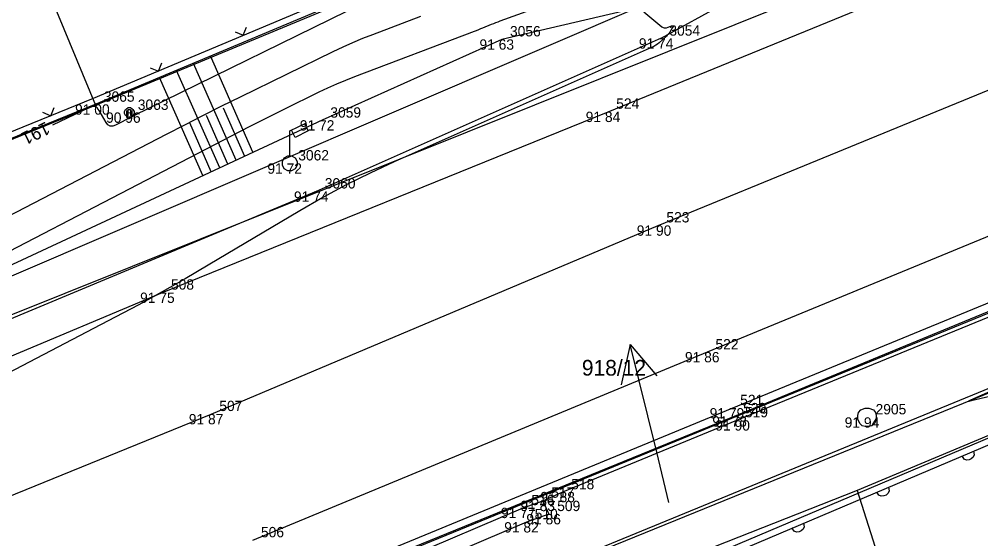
# Model space of a CAD drawing. Extents: x -711081 to -709338, y -1025122 to -1024092.
# Drawn here: x -710123.92 to -710097.86, y -1024668.61 to -1024654.53 of the extents above; entities that cross this region are included whole.
import ezdxf

# ---------------------------------------------------------------- set-up
doc = ezdxf.new("R2010")
doc.units = 0
for name, color, linetype in [('Ex_Contour Labels', 7, 'Continuous'), ('Ex_Major Contours', 7, 'Continuous'), ('Ex_Minor Contours', 7, 'Continuous'), ('Z_body', 7, 'Continuous'), ('Z_body_cisla', 7, 'Continuous'), ('Z_body_vysky_redukovane', 7, 'Continuous'), ('Z_chodnik', 7, 'Continuous'), ('Z_hrany_paty', 7, 'Continuous'), ('Z_katastr_cisla_pozemkova', 7, 'Continuous'), ('Z_katastr_hranice', 7, 'Continuous'), ('Z_katastr_parcelni_cislo_odkaz', 7, 'Continuous'), ('Z_katastr_vnitrni_kresba', 7, 'Continuous'), ('Z_komunikace', 7, 'Continuous'), ('Z_komunikace_osa', 7, 'Continuous'), ('Z_obruba', 7, 'Continuous'), ('Z_ploty', 7, 'Continuous'), ('Z_ploty_znacky', 7, 'Continuous'), ('Z_rozhranni', 7, 'Continuous'), ('Z_site_kanalizace_znaky', 7, 'Continuous'), ('Z_site_vo_znaky', 7, 'Continuous'), ('Z_sloupy', 7, 'Continuous'), ('Z_technicke_srafy', 7, 'Continuous'), ('Z_vdz12_plna', 7, 'Continuous'), ('Z_vdz25_plna', 7, 'Continuous')]:
    doc.layers.add(name, color=color, linetype=linetype)

# ---------------------------------------------------------------- blocks, each defined once
blk = doc.blocks.new('POINT_DISPLAY')
blk.add_line((0, 0), (0, 0))
blk = doc.blocks.new('Z212')
for p, q in [((-0.17, 0.17), (0, 0)), ((0, 0), (0.17, 0.17))]:
    blk.add_line(p, q)
blk = doc.blocks.new('Z216')
for p, q in [((-0.17, 0), (-0.15, 0.1)), ((-0.15, 0.1), (-0.1, 0.15)), ((-0.1, 0.15), (-0.03, 0.17)), ((-0.03, 0.17), (0.03, 0.17)), ((0.03, 0.17), (0.1, 0.15)), ((0.1, 0.15), (0.15, 0.1)), ((0.15, 0.1), (0.17, 0))]:
    blk.add_line(p, q)
blk = doc.blocks.new('Z13')
for p, q in [((0, 0.88), (0.45, 1.1)), ((0.4, 1.07), (0.5, 0.88)), ((0, 0.2), (0, 0.88)), ((0.15, 0.7), (0.05, 0.9)), ((0.5, 0.88), (0.15, 0.7)), ((-0.2, 0.05), (-0.15, 0.15)), ((-0.2, -0.05), (-0.2, 0.05)), ((-0.15, 0.15), (-0.05, 0.2)), ((-0.05, 0.2), (0.05, 0.2)), ((0.05, 0.2), (0.15, 0.15)), ((0.15, 0.15), (0.2, 0.05)), ((0.2, 0.05), (0.2, -0.05)), ((-0.15, -0.15), (-0.2, -0.05)), ((-0.05, -0.2), (-0.15, -0.15)), ((0.05, -0.2), (-0.05, -0.2)), ((0.15, -0.15), (0.05, -0.2)), ((0.2, -0.05), (0.15, -0.15))]:
    blk.add_line(p, q)
blk = doc.blocks.new('Z620')
for p, q in [((-0.25, 0.05), (-0.23, 0.13)), ((-0.25, -0.05), (-0.25, 0.05)), ((-0.23, 0.13), (-0.17, 0.2)), ((-0.17, 0.2), (-0.05, 0.25)), ((-0.05, 0.25), (0.05, 0.25)), ((0.05, 0.25), (0.17, 0.2)), ((0.17, 0.2), (0.23, 0.13)), ((0.23, 0.13), (0.25, 0.05)), ((0.25, 0.05), (0.25, -0.05)), ((-0.2, -0.17), (-0.25, -0.05)), ((-0.13, -0.23), (-0.2, -0.17)), ((-0.05, -0.25), (-0.13, -0.23)), ((0.05, -0.25), (-0.05, -0.25)), ((0.13, -0.23), (0.05, -0.25)), ((0.2, -0.17), (0.13, -0.23)), ((0.25, -0.05), (0.2, -0.17))]:
    blk.add_line(p, q)
blk = doc.blocks.new('Z601')
for p, q in [((-0.13, 0.03), (-0.1, 0.08)), ((-0.13, -0.03), (-0.13, 0.03)), ((-0.1, 0.08), (-0.08, 0.1)), ((-0.08, 0.1), (-0.03, 0.13)), ((-0.08, 0.05), (-0.08, -0.05)), ((-0.03, 0.13), (0.03, 0.13)), ((-0.03, -0.08), (-0.03, 0.08)), ((-0.03, 0.08), (0.03, 0.08)), ((0.03, 0.13), (0.08, 0.1)), ((0.03, 0.08), (0.03, -0.08)), ((0.08, 0.1), (0.1, 0.08)), ((0.08, -0.05), (0.08, 0.05)), ((0.1, 0.08), (0.13, 0.03)), ((0.13, 0.03), (0.13, -0.03)), ((-0.1, -0.08), (-0.13, -0.03)), ((-0.08, -0.1), (-0.1, -0.08)), ((-0.08, -0.05), (-0.03, -0.08)), ((-0.03, -0.13), (-0.08, -0.1)), ((0.03, -0.13), (-0.03, -0.13)), ((0.03, -0.08), (0.08, -0.05)), ((0.08, -0.1), (0.03, -0.13)), ((0.1, -0.08), (0.08, -0.1)), ((0.13, -0.03), (0.1, -0.08))]:
    blk.add_line(p, q)

msp = doc.modelspace()

# ---------------------------------------------------------------- linework, layer by layer
at = {"layer": 'Ex_Major Contours'}
for points in [[(-710114.587, -1024654.101), (-710120.459, -1024656.971), (-710120.562, -1024657.021), (-710120.664, -1024657.072), (-710120.766, -1024657.124), (-710120.868, -1024657.176), (-710121.31, -1024657.405), (-710121.389, -1024657.433), (-710121.458, -1024657.429), (-710121.519, -1024657.395), (-710121.57, -1024657.329), (-710121.757, -1024657.003), (-710121.808, -1024656.937), (-710121.869, -1024656.901), (-710121.939, -1024656.896), (-710122.019, -1024656.922), (-710123.02, -1024657.406)], [(-710097.613, -1024664.753), (-710098.116, -1024664.874), (-710098.18, -1024664.887), (-710098.203, -1024664.887), (-710098.185, -1024664.872), (-710098.126, -1024664.844), (-710096.814, -1024664.267)]]:
    msp.add_lwpolyline(points, dxfattribs=at)
at = {"layer": 'Ex_Minor Contours'}
for points in [[(-710108.528, -1024653.733), (-710110.894, -1024654.588), (-710110.953, -1024654.61), (-710111.012, -1024654.632), (-710111.07, -1024654.655), (-710111.128, -1024654.679), (-710111.361, -1024654.775), (-710111.419, -1024654.799), (-710111.478, -1024654.823), (-710111.536, -1024654.846), (-710111.595, -1024654.868), (-710114.834, -1024656.096), (-710115.08, -1024656.192), (-710115.323, -1024656.294), (-710115.564, -1024656.401), (-710115.802, -1024656.514), (-710116.75, -1024656.978), (-710116.987, -1024657.094), (-710117.223, -1024657.212), (-710117.458, -1024657.331), (-710117.692, -1024657.452), (-710128.171, -1024662.882)], [(-710106.995, -1024654.338), (-710106.501, -1024654.742), (-710106.472, -1024654.76), (-710106.442, -1024654.77), (-710106.41, -1024654.771), (-710106.377, -1024654.764), (-710106.241, -1024654.717), (-710106.214, -1024654.71), (-710106.2, -1024654.715), (-710106.199, -1024654.729), (-710106.211, -1024654.755), (-710106.288, -1024654.881), (-710106.308, -1024654.911), (-710106.331, -1024654.94), (-710106.355, -1024654.967), (-710106.381, -1024654.993), (-710106.58, -1024655.173), (-710106.623, -1024655.209), (-710106.669, -1024655.241), (-710106.717, -1024655.27), (-710106.768, -1024655.295), (-710113.759, -1024658.398), (-710114.414, -1024658.701), (-710115.059, -1024659.022), (-710115.694, -1024659.363), (-710116.319, -1024659.723), (-710118.8, -1024661.201), (-710119.422, -1024661.566), (-710120.05, -1024661.922), (-710120.682, -1024662.27), (-710121.32, -1024662.608), (-710128.518, -1024666.366)], [(-710113.047, -1024654.461), (-710114.346, -1024654.953), (-710114.618, -1024655.06), (-710114.888, -1024655.173), (-710115.155, -1024655.293), (-710115.42, -1024655.418), (-710117.932, -1024656.645), (-710118.437, -1024656.894), (-710118.941, -1024657.146), (-710119.444, -1024657.401), (-710119.945, -1024657.659), (-710124.74, -1024660.144)]]:
    msp.add_lwpolyline(points, dxfattribs=at)
at = {"layer": 'Z_chodnik'}
msp.add_line((-710109.48, -1024669.39), (-710096.46, -1024664.05), dxfattribs=at)
at = {"layer": 'Z_hrany_paty'}
for p, q in [((-710106.22, -1024654), (-710110.84, -1024655.08)), ((-710110.84, -1024655.08), (-710115.71, -1024657.27)), ((-710115.71, -1024657.27), (-710128.72, -1024663.32))]:
    msp.add_line(p, q, dxfattribs=at)
at = {"layer": 'Z_katastr_hranice'}
for p, q in [((-710032.38, -1024622.15), (-710143.07, -1024669.61)), ((-710129.72, -1024637.86), (-710121.86, -1024656.86)), ((-710119.96, -1024671.62), (-710073.67, -1024652.69)), ((-710121.86, -1024656.86), (-710114.57, -1024653.84)), ((-710071.63, -1024654.94), (-710101.21, -1024667.3)), ((-710144.52, -1024666.1), (-710121.86, -1024656.86)), ((-710101.21, -1024667.3), (-710109.15, -1024670.43))]:
    msp.add_line(p, q, dxfattribs=at)
at = {"layer": 'Z_katastr_parcelni_cislo_odkaz'}
for p, q in [((-710107.366, -1024663.348), (-710107.61, -1024664.441)), ((-710106.64, -1024666.26), (-710107.366, -1024663.348)), ((-710107.366, -1024663.348), (-710106.638, -1024664.199)), ((-710106.31, -1024667.63), (-710106.64, -1024666.26))]:
    msp.add_line(p, q, dxfattribs=at)
at = {"layer": 'Z_katastr_vnitrni_kresba'}
for p, q in [((-710160.98, -1024677.29), (-710021.21, -1024621.3)), ((-710101.21, -1024667.3), (-710099.3, -1024673.3))]:
    msp.add_line(p, q, dxfattribs=at)
at = {"layer": 'Z_komunikace'}
for p, q in [((-710107.96, -1024657.04), (-710095.33, -1024651.88)), ((-710120.04, -1024661.94), (-710107.96, -1024657.04)), ((-710104.53, -1024665.29), (-710092.09, -1024660.16)), ((-710132.81, -1024667.28), (-710120.04, -1024661.94)), ((-710117.02, -1024670.37), (-710104.53, -1024665.29))]:
    msp.add_line(p, q, dxfattribs=at)
at = {"layer": 'Z_komunikace_osa'}
for p, q in [((-710106.6, -1024660.12), (-710094.17, -1024655.02)), ((-710118.72, -1024665.23), (-710106.6, -1024660.12)), ((-710131.54, -1024670.45), (-710118.72, -1024665.23))]:
    msp.add_line(p, q, dxfattribs=at)
at = {"layer": 'Z_obruba'}
for p, q in [((-710104.47, -1024665.4), (-710092.02, -1024660.3)), ((-710109.42, -1024669.44), (-710096.43, -1024664.16)), ((-710109.19, -1024667.34), (-710104.47, -1024665.4)), ((-710109.73, -1024667.58), (-710109.19, -1024667.34)), ((-710113.4, -1024669.11), (-710110.26, -1024667.77)), ((-710110.26, -1024667.77), (-710109.73, -1024667.58))]:
    msp.add_line(p, q, dxfattribs=at)
at = {"layer": 'Z_ploty'}
for p, q in [((-710114.39, -1024653.52), (-710121.92, -1024656.68)), ((-710114.32, -1024653.68), (-710121.85, -1024656.84)), ((-710121.92, -1024656.68), (-710130.91, -1024660.33)), ((-710121.85, -1024656.84), (-710130.84, -1024660.49)), ((-710108.1, -1024670.3), (-710095.94, -1024665.15)), ((-710108.57, -1024670.69), (-710095.87, -1024665.31))]:
    msp.add_line(p, q, dxfattribs=at)
at = {"layer": 'Z_rozhranni'}
for p, q in [((-710106.52, -1024655.05), (-710104.78, -1024654.09)), ((-710106.52, -1024655.05), (-710115.87, -1024659.2)), ((-710115.87, -1024659.2), (-710128.38, -1024664.42)), ((-710109.73, -1024667.58), (-710109.57, -1024667.94)), ((-710109.57, -1024667.94), (-710110.17, -1024668.16)), ((-710110.17, -1024668.16), (-710113.33, -1024669.5))]:
    msp.add_line(p, q, dxfattribs=at)
at = {"layer": 'Z_technicke_srafy'}
for p, q in [((-710117.59, -1024658.14), (-710118.74, -1024655.53)), ((-710118.04, -1024658.35), (-710119.2, -1024655.73)), ((-710118.49, -1024658.56), (-710119.66, -1024655.92)), ((-710118.95, -1024658.77), (-710120.12, -1024656.11)), ((-710117.81, -1024658.25), (-710118.39, -1024656.94)), ((-710118.72, -1024658.67), (-710119.3, -1024657.34)), ((-710118.27, -1024658.46), (-710118.85, -1024657.14))]:
    msp.add_line(p, q, dxfattribs=at)
at = {"layer": 'Z_vdz12_plna'}
for p, q in [((-710104.6, -1024665.07), (-710092.16, -1024659.96)), ((-710117.05, -1024670.2), (-710104.6, -1024665.07))]:
    msp.add_line(p, q, dxfattribs=at)
at = {"layer": 'Z_vdz25_plna'}
for p, q in [((-710105.27, -1024663.55), (-710092.8, -1024658.41)), ((-710117.59, -1024668.65), (-710105.27, -1024663.55))]:
    msp.add_line(p, q, dxfattribs=at)

# ---------------------------------------------------------------- block references
at = {"layer": 'Z_body'}
for p in [(-710110.84, -1024655.08), (-710106.52, -1024655.05), (-710121.85, -1024656.84), (-710120.94, -1024657.06), (-710107.96, -1024657.04), (-710115.71, -1024657.27), (-710116.59, -1024658.44), (-710115.87, -1024659.2), (-710106.6, -1024660.12), (-710120.04, -1024661.94), (-710105.27, -1024663.55), (-710104.6, -1024665.07), (-710118.72, -1024665.23), (-710104.53, -1024665.29), (-710104.47, -1024665.4), (-710100.94, -1024665.32), (-710109.19, -1024667.34), (-710110.26, -1024667.77), (-710109.73, -1024667.58), (-710109.57, -1024667.94), (-710110.17, -1024668.16)]:
    msp.add_blockref('POINT_DISPLAY', p, dxfattribs=at)
at = {"layer": 'Z_ploty_znacky'}
for name, p, rotation in [('Z212', (-710117.85, -1024654.97), 22.8), ('Z212', (-710120.15, -1024655.94), 22.8), ('Z212', (-710123.07, -1024657.15), 22.1), ('Z216', (-710098.21, -1024666.3), -157), ('Z216', (-710100.52, -1024667.28), -157), ('Z216', (-710102.82, -1024668.25), -157)]:
    msp.add_blockref(name, p, dxfattribs=dict(at, rotation=rotation))
at = {"layer": 'Z_site_kanalizace_znaky'}
msp.add_blockref('Z620', (-710100.94, -1024665.32), dxfattribs=at)
at = {"layer": 'Z_site_vo_znaky'}
msp.add_blockref('Z13', (-710116.59, -1024658.44), dxfattribs=at)
at = {"layer": 'Z_sloupy'}
msp.add_blockref('Z601', (-710120.94, -1024657.06), dxfattribs=at)

# ---------------------------------------------------------------- texts
at = {"layer": 'Ex_Contour Labels'}
msp.add_text('191', height=0.35, rotation=205.8267, dxfattribs=at).set_placement((-710123.201, -1024657.299))
at = {"layer": 'Z_body_cisla'}
for s, p in [('3056', (-710110.62, -1024655)), ('3054', (-710106.3, -1024654.98)), ('3065', (-710121.63, -1024656.77)), ('3063', (-710120.71, -1024656.99)), ('524', (-710107.74, -1024656.96)), ('3059', (-710115.49, -1024657.2)), ('3062', (-710116.36, -1024658.36)), ('3060', (-710115.64, -1024659.12)), ('523', (-710106.38, -1024660.04)), ('508', (-710119.81, -1024661.86)), ('522', (-710105.05, -1024663.48)), ('507', (-710118.5, -1024665.15)), ('521', (-710104.38, -1024664.99)), ('520', (-710104.3, -1024665.21)), ('519', (-710104.25, -1024665.32)), ('2905', (-710100.71, -1024665.24)), ('518', (-710108.96, -1024667.27)), ('517', (-710109.5, -1024667.5)), ('516', (-710110.04, -1024667.7)), ('510', (-710109.95, -1024668.08)), ('509', (-710109.34, -1024667.86)), ('506', (-710117.37, -1024668.57))]:
    msp.add_text(s, height=0.28, dxfattribs=at).set_placement(p)
at = {"layer": 'Z_body_vysky_redukovane'}
for s, p in [('91 63', (-710111.447, -1024655.36)), ('91 74', (-710107.127, -1024655.33)), ('91 00', (-710122.41, -1024657.12)), ('90 96', (-710121.57, -1024657.34)), ('91 84', (-710108.567, -1024657.32)), ('91 72', (-710116.317, -1024657.55)), ('91 72', (-710117.197, -1024658.72)), ('91 74', (-710116.477, -1024659.48)), ('91 90', (-710107.183, -1024660.4)), ('91 75', (-710120.647, -1024662.22)), ('91 86', (-710105.877, -1024663.83)), ('91 79', (-710105.207, -1024665.35)), ('91 87', (-710119.327, -1024665.51)), ('91 78', (-710105.137, -1024665.57)), ('91 90', (-710105.053, -1024665.68)), ('91 94', (-710101.547, -1024665.6)), ('91 88', (-710109.797, -1024667.62)), ('91 77', (-710110.867, -1024668.05)), ('91 83', (-710110.337, -1024667.86)), ('91 86', (-710110.177, -1024668.22)), ('91 82', (-710110.777, -1024668.44))]:
    msp.add_text(s, height=0.28, dxfattribs=at).set_placement(p)
at = {"layer": 'Z_katastr_cisla_pozemkova'}
msp.add_text('918/12', height=0.425, dxfattribs=at).set_placement((-710108.671, -1024664.19))

doc.saveas('drawing.dxf')
